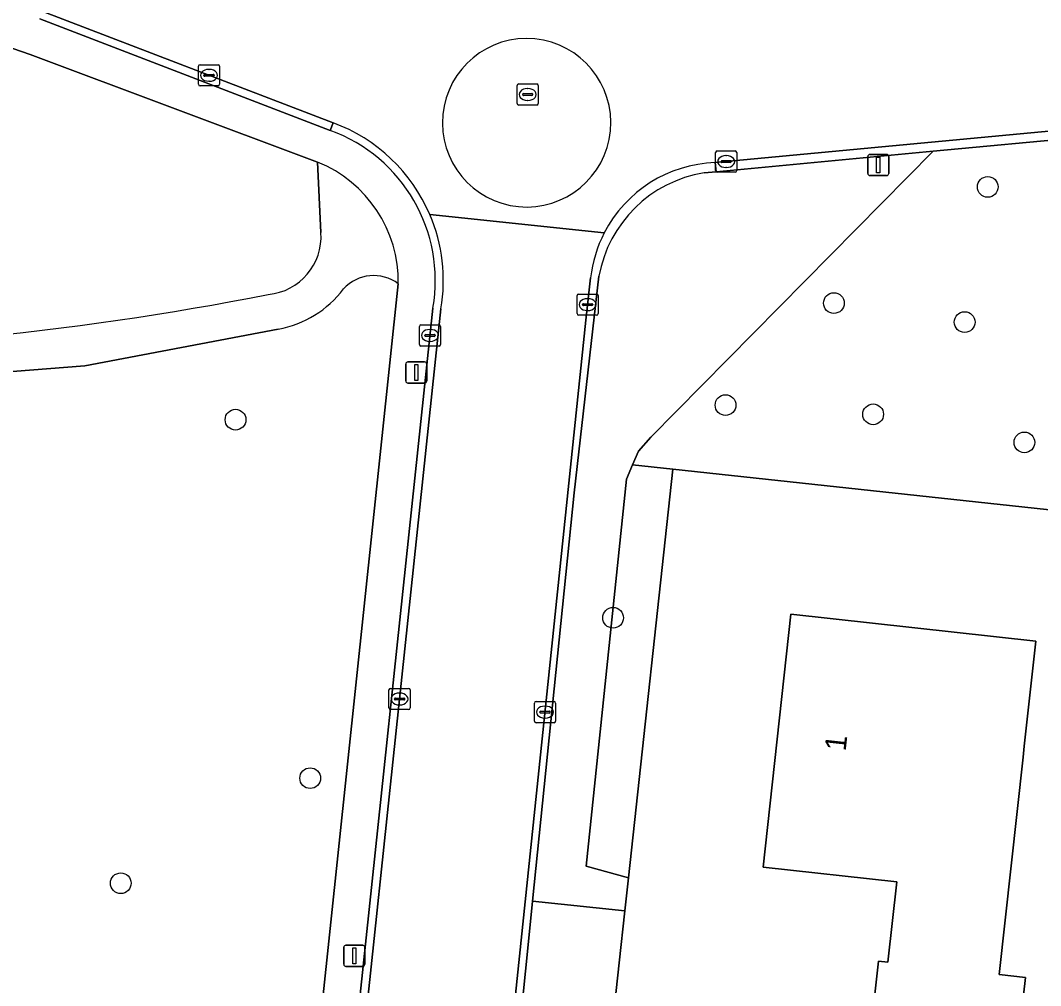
# Model space of a CAD drawing. Extents: x 162156 to 163172, y 378995 to 380779.
# Drawn here: x 162275.37 to 162323.55, y 380586.66 to 380632.25 of the extents above; entities that cross this region are included whole.
import ezdxf

# ---------------------------------------------------------------- set-up
doc = ezdxf.new("R2010")
doc.units = 0
for name, color, linetype in [('IMGEO_Boom', 7, 'Continuous'), ('IMGEO_Erf', 7, 'Continuous'), ('IMGEO_Gemengd_bos', 7, 'Continuous'), ('IMGEO_Groenvoorziening', 7, 'Continuous'), ('IMGEO_Kolk', 7, 'Continuous'), ('IMGEO_Lichtmast', 7, 'Continuous'), ('IMGEO_Pand', 7, 'Continuous'), ('IMGEO_Pand_nummerreeks', 7, 'Continuous'), ('IMGEO_Rijbaan_lokaal_gesloten', 7, 'Continuous'), ('IMGEO_Rijbaan_lokaal_open', 7, 'Continuous'), ('IMGEO_Rioolput', 7, 'Continuous'), ('IMGEO_Voetpad_halfverhard', 7, 'Continuous'), ('IMGEO_Voetpad_open', 7, 'Continuous')]:
    doc.layers.add(name, color=color, linetype=linetype)

msp = doc.modelspace()

# ---------------------------------------------------------------- linework, layer by layer
at = {"layer": 'IMGEO_Boom'}
for centre in [(162321.052, 380624.382), (162313.788, 380618.894), (162319.962, 380617.996), (162308.671, 380614.076), (162315.641, 380613.64), (162285.532, 380613.387), (162322.783, 380612.315), (162303.361, 380604.03), (162289.058, 380596.455), (162280.113, 380591.494)]:
    msp.add_circle(centre, 0.489, dxfattribs=at)
at = {"layer": 'IMGEO_Erf'}
for points in [[(162337.095, 380607.712), (162306.19, 380611.044), (162304.083, 380591.744), (162303.914, 380590.185), (162303.648, 380587.741), (162302.936, 380581.196), (162302.54, 380577.56), (162302.42, 380576.453), (162302.323, 380575.563), (162301.767, 380570.453), (162301.675, 380569.606), (162300.95, 380562.944), (162300.624, 380559.945), (162300.384, 380557.742), (162299.968, 380553.918), (162299.151, 380546.402), (162298.369, 380539.218)], [(162315.421, 380583.574), (162315.887, 380587.806), (162316.336, 380587.757), (162316.753, 380591.553), (162310.441, 380592.247), (162311.756, 380604.202), (162323.321, 380602.93), (162322.774, 380597.961), (162322.718, 380597.452), (162321.587, 380587.179), (162322.831, 380587.042), (162322.371, 380582.864)]]:
    msp.add_lwpolyline(points, dxfattribs=at)
at = {"layer": 'IMGEO_Gemengd_bos'}
for points in [[(162289.41, 380625.549), (162275.842, 380630.638), (162266.173, 380633.985), (162256.302, 380628.128), (162256.194, 380621.615), (162258.433, 380616.664)], [(162289.563, 380622.229), (162289.41, 380625.549)]]:
    msp.add_lwpolyline(points, dxfattribs=at)
for centre, radius, start, end in [((162286.837, 380622.028), 2.734, 275.0455, 4.2118), ((162260.173, 380754.449), 137.796, 269.27655, 281.2591)]:
    msp.add_arc(centre, radius, start, end, dxfattribs=at)
at = {"layer": 'IMGEO_Groenvoorziening'}
for points in [[(162325.57, 380626.732), (162318.483, 380626.064), (162305.138, 380612.567), (162304.556, 380611.905), (162304.277, 380611.251), (162306.19, 380611.044), (162337.095, 380607.712), (162338.841, 380624.519), (162339.039, 380626.343), (162337.938, 380625.997), (162337.051, 380625.119), (162330.857, 380624.636), (162329.764, 380627.128), (162328.269, 380626.987), (162327.276, 380618.196), (162332.843, 380617.611), (162332.496, 380614.313), (162331.689, 380614.398), (162327.07, 380614.906), (162324.561, 380615.16)], [(162304.083, 380591.744), (162306.19, 380611.044), (162304.277, 380611.251), (162303.987, 380610.571), (162302.083, 380592.294)]]:
    msp.add_lwpolyline(points, close=True, dxfattribs=at)
for points in [[(162302.695, 380620.164), (162301.518, 380609.937), (162299.562, 380590.653), (162303.914, 380590.185), (162304.083, 380591.744), (162302.083, 380592.294), (162303.987, 380610.571), (162304.277, 380611.251), (162304.556, 380611.905), (162305.138, 380612.567), (162318.483, 380626.064)], [(162318.483, 380626.064), (162308.221, 380625.096), (162307.66, 380625.043)], [(162283.978, 380532.196), (162293.218, 380619.805)], [(162287.548, 380617.667), (162278.42, 380615.932), (162268.567, 380615.161), (162259.146, 380615.166), (162255.478, 380612.381), (162253.846, 380590.319), (162253.137, 380572.056), (162253.239, 380555.266), (162254.236, 380547.456), (162257.522, 380535.546)]]:
    msp.add_lwpolyline(points, dxfattribs=at)
for centre, radius, start, end in [((162308.615, 380619.105), 6.014, 99.1377, 169.8613), ((162292.057, 380618.274), 1.922, 52.8329, 137.8595), ((162286.668, 380622.554), 4.966, 280.2056, 322.9596)]:
    msp.add_arc(centre, radius, start, end, dxfattribs=at)
at = {"layer": 'IMGEO_Kolk'}
for p, q in [((162283.781, 380629.227), (162283.781, 380630.079)), ((162283.856, 380630.153), (162284.708, 380630.153)), ((162284.269, 380629.933), (162284.294, 380629.933)), ((162284.782, 380630.079), (162284.782, 380629.227)), ((162284.04, 380629.647), (162284.04, 380629.659)), ((162284.478, 380629.61), (162284.08, 380629.61)), ((162284.083, 380629.696), (162284.481, 380629.696)), ((162284.292, 380629.373), (162284.267, 380629.373)), ((162284.524, 380629.659), (162284.524, 380629.647)), ((162284.708, 380629.153), (162283.856, 380629.153)), ((162308.201, 380625.152), (162308.201, 380626.004)), ((162308.276, 380626.078), (162309.128, 380626.078)), ((162309.202, 380626.004), (162309.202, 380625.152)), ((162308.46, 380625.572), (162308.46, 380625.584)), ((162308.898, 380625.535), (162308.5, 380625.535)), ((162308.503, 380625.621), (162308.901, 380625.621)), ((162308.689, 380625.858), (162308.714, 380625.858)), ((162308.944, 380625.584), (162308.944, 380625.572)), ((162309.128, 380625.078), (162308.276, 380625.078)), ((162308.712, 380625.298), (162308.687, 380625.298)), ((162301.657, 380618.396), (162301.657, 380619.248)), ((162301.732, 380619.322), (162302.584, 380619.322)), ((162302.658, 380619.248), (162302.658, 380618.396)), ((162301.916, 380618.816), (162301.916, 380618.828)), ((162302.354, 380618.779), (162301.956, 380618.779)), ((162301.959, 380618.865), (162302.357, 380618.865)), ((162302.145, 380619.102), (162302.17, 380619.102)), ((162302.4, 380618.828), (162302.4, 380618.816)), ((162302.584, 380618.322), (162301.732, 380618.322)), ((162302.168, 380618.542), (162302.143, 380618.542)), ((162294.214, 380616.94), (162294.214, 380617.792)), ((162294.289, 380617.866), (162295.141, 380617.866)), ((162295.215, 380617.792), (162295.215, 380616.94)), ((162294.473, 380617.36), (162294.473, 380617.372)), ((162294.911, 380617.323), (162294.513, 380617.323)), ((162294.516, 380617.409), (162294.914, 380617.409)), ((162294.702, 380617.646), (162294.727, 380617.646)), ((162294.957, 380617.372), (162294.957, 380617.36)), ((162295.141, 380616.866), (162294.289, 380616.866)), ((162294.725, 380617.086), (162294.7, 380617.086)), ((162292.778, 380599.77), (162292.778, 380600.622)), ((162292.853, 380600.696), (162293.705, 380600.696)), ((162293.266, 380600.476), (162293.291, 380600.476)), ((162293.779, 380600.622), (162293.779, 380599.77)), ((162293.037, 380600.19), (162293.037, 380600.202)), ((162293.475, 380600.153), (162293.077, 380600.153)), ((162293.08, 380600.239), (162293.478, 380600.239)), ((162293.289, 380599.916), (162293.264, 380599.916)), ((162293.521, 380600.202), (162293.521, 380600.19)), ((162299.646, 380599.15), (162299.646, 380600.002)), ((162299.721, 380600.076), (162300.573, 380600.076)), ((162300.647, 380600.002), (162300.647, 380599.15)), ((162293.705, 380599.696), (162292.853, 380599.696)), ((162299.905, 380599.57), (162299.905, 380599.582)), ((162300.343, 380599.533), (162299.945, 380599.533)), ((162299.948, 380599.619), (162300.346, 380599.619)), ((162300.134, 380599.856), (162300.159, 380599.856)), ((162300.389, 380599.582), (162300.389, 380599.57)), ((162300.573, 380599.076), (162299.721, 380599.076)), ((162300.157, 380599.296), (162300.132, 380599.296))]:
    msp.add_line(p, q, dxfattribs=at)
for points in [[(162283.781, 380629.227), (162283.781, 380630.079)], [(162283.856, 380630.153), (162284.708, 380630.153)], [(162284.782, 380630.079), (162284.782, 380629.227)], [(162284.708, 380629.153), (162283.856, 380629.153)], [(162308.201, 380625.152), (162308.201, 380626.004)], [(162308.276, 380626.078), (162309.128, 380626.078)], [(162309.202, 380626.004), (162309.202, 380625.152)], [(162309.128, 380625.078), (162308.276, 380625.078)], [(162301.657, 380618.396), (162301.657, 380619.248)], [(162301.732, 380619.322), (162302.584, 380619.322)], [(162302.658, 380619.248), (162302.658, 380618.396)], [(162302.584, 380618.322), (162301.732, 380618.322)], [(162294.214, 380616.94), (162294.214, 380617.792)], [(162294.289, 380617.866), (162295.141, 380617.866)], [(162295.215, 380617.792), (162295.215, 380616.94)], [(162295.141, 380616.866), (162294.289, 380616.866)], [(162292.778, 380599.77), (162292.778, 380600.622)], [(162292.853, 380600.696), (162293.705, 380600.696)], [(162293.779, 380600.622), (162293.779, 380599.77)], [(162299.646, 380599.15), (162299.646, 380600.002)], [(162299.721, 380600.076), (162300.573, 380600.076)], [(162300.647, 380600.002), (162300.647, 380599.15)], [(162293.705, 380599.696), (162292.853, 380599.696)], [(162300.573, 380599.076), (162299.721, 380599.076)]]:
    msp.add_lwpolyline(points, dxfattribs=at)
for centre, radius, start, end in [((162283.858, 380630.077), 0.0765, 91.552, 178.448), ((162283.858, 380630.077), 0.0765, 91.552, 178.448), ((162284.706, 380630.077), 0.0765, 1.552, 88.448), ((162284.706, 380630.077), 0.0765, 1.552, 88.448), ((162284.08, 380629.656), 0.0403, 85.8775, 175.7526), ((162284.077, 380629.646), 0.0366, 178.938, 274.7102), ((162284.481, 380629.653), 0.043, 264.8664, 352.4533), ((162284.485, 380629.658), 0.0386, 1.7309, 96.639), ((162283.858, 380629.229), 0.0765, 181.552, 268.448), ((162283.858, 380629.229), 0.0765, 181.552, 268.448), ((162284.706, 380629.229), 0.0765, 271.552, 358.448), ((162284.706, 380629.229), 0.0765, 271.552, 358.448), ((162308.278, 380626.002), 0.0765, 91.552, 178.448), ((162308.278, 380626.002), 0.0765, 91.552, 178.448), ((162309.126, 380626.002), 0.0765, 1.552, 88.448), ((162309.126, 380626.002), 0.0765, 1.552, 88.448), ((162308.5, 380625.581), 0.0403, 85.8775, 175.7526), ((162308.497, 380625.571), 0.0366, 178.938, 274.7102), ((162308.901, 380625.578), 0.043, 264.8664, 352.4533), ((162308.905, 380625.583), 0.0386, 1.7309, 96.639), ((162308.278, 380625.154), 0.0765, 181.552, 268.448), ((162308.278, 380625.154), 0.0765, 181.552, 268.448), ((162309.126, 380625.154), 0.0765, 271.552, 358.448), ((162309.126, 380625.154), 0.0765, 271.552, 358.448), ((162301.734, 380619.246), 0.0765, 91.552, 178.448), ((162301.734, 380619.246), 0.0765, 91.552, 178.448), ((162302.582, 380619.246), 0.0765, 1.552, 88.448), ((162302.582, 380619.246), 0.0765, 1.552, 88.448), ((162301.956, 380618.825), 0.0403, 85.8775, 175.7526), ((162301.953, 380618.815), 0.0366, 178.938, 274.7102), ((162302.357, 380618.822), 0.043, 264.8664, 352.4533), ((162302.361, 380618.827), 0.0386, 1.7309, 96.639), ((162301.734, 380618.398), 0.0765, 181.552, 268.448), ((162301.734, 380618.398), 0.0765, 181.552, 268.448), ((162302.582, 380618.398), 0.0765, 271.552, 358.448), ((162302.582, 380618.398), 0.0765, 271.552, 358.448), ((162294.291, 380617.79), 0.0765, 91.552, 178.448), ((162294.291, 380617.79), 0.0765, 91.552, 178.448), ((162295.139, 380617.79), 0.0765, 1.552, 88.448), ((162295.139, 380617.79), 0.0765, 1.552, 88.448), ((162294.513, 380617.369), 0.0403, 85.8775, 175.7526), ((162294.51, 380617.359), 0.0366, 178.938, 274.7102), ((162294.914, 380617.366), 0.043, 264.8664, 352.4533), ((162294.918, 380617.371), 0.0386, 1.7309, 96.639), ((162294.291, 380616.942), 0.0765, 181.552, 268.448), ((162294.291, 380616.942), 0.0765, 181.552, 268.448), ((162295.139, 380616.942), 0.0765, 271.552, 358.448), ((162295.139, 380616.942), 0.0765, 271.552, 358.448), ((162292.855, 380600.62), 0.0765, 91.552, 178.448), ((162292.855, 380600.62), 0.0765, 91.552, 178.448), ((162293.703, 380600.62), 0.0765, 1.552, 88.448), ((162293.703, 380600.62), 0.0765, 1.552, 88.448), ((162293.077, 380600.199), 0.0403, 85.8775, 175.7526), ((162293.074, 380600.189), 0.0366, 178.938, 274.7102), ((162293.478, 380600.196), 0.043, 264.8664, 352.4533), ((162293.482, 380600.201), 0.0386, 1.7309, 96.639), ((162299.723, 380600), 0.0765, 91.552, 178.448), ((162299.723, 380600), 0.0765, 91.552, 178.448), ((162300.571, 380600), 0.0765, 1.552, 88.448), ((162300.571, 380600), 0.0765, 1.552, 88.448), ((162292.855, 380599.772), 0.0765, 181.552, 268.448), ((162292.855, 380599.772), 0.0765, 181.552, 268.448), ((162293.703, 380599.772), 0.0765, 271.552, 358.448), ((162293.703, 380599.772), 0.0765, 271.552, 358.448), ((162299.945, 380599.579), 0.0403, 85.8775, 175.7526), ((162299.942, 380599.569), 0.0366, 178.938, 274.7102), ((162300.346, 380599.576), 0.043, 264.8664, 352.4533), ((162300.35, 380599.581), 0.0386, 1.7309, 96.639), ((162299.723, 380599.152), 0.0765, 181.552, 268.448), ((162299.723, 380599.152), 0.0765, 181.552, 268.448), ((162300.571, 380599.152), 0.0765, 271.552, 358.448), ((162300.571, 380599.152), 0.0765, 271.552, 358.448)]:
    msp.add_arc(centre, radius, start, end, dxfattribs=at)
for centre, major_axis, ratio, start_param, end_param in [((162284.268, 380629.653), (-0.387, 0.002), 0.722429, 4.712389, 7.853982), ((162284.293, 380629.653), (-0.39, 0.002), 0.717154, 1.570796, 4.712389), ((162308.688, 380625.578), (-0.387, 0.002), 0.722429, 4.712389, 7.853982), ((162308.713, 380625.578), (-0.39, 0.002), 0.717154, 1.570796, 4.712389), ((162302.144, 380618.822), (-0.387, 0.002), 0.722429, 4.712389, 7.853982), ((162302.169, 380618.822), (-0.39, 0.002), 0.717154, 1.570796, 4.712389), ((162294.701, 380617.366), (-0.387, 0.002), 0.722429, 4.712389, 7.853982), ((162294.726, 380617.366), (-0.39, 0.002), 0.717154, 1.570796, 4.712389), ((162293.265, 380600.196), (-0.387, 0.002), 0.722429, 4.712389, 7.853982), ((162293.29, 380600.196), (-0.39, 0.002), 0.717154, 1.570796, 4.712389), ((162300.133, 380599.576), (-0.387, 0.002), 0.722429, 4.712389, 7.853982), ((162300.158, 380599.576), (-0.39, 0.002), 0.717154, 1.570796, 4.712389)]:
    msp.add_ellipse(centre, major_axis=major_axis, ratio=ratio, start_param=start_param, end_param=end_param, dxfattribs=at)
at = {"layer": 'IMGEO_Lichtmast'}
for p, q in [((162315.386, 380625.015), (162315.386, 380625.815)), ((162315.386, 380625.815), (162315.386, 380625.015)), ((162315.486, 380625.915), (162316.276, 380625.915)), ((162316.276, 380625.915), (162315.486, 380625.915)), ((162316.376, 380625.815), (162316.376, 380625.015)), ((162316.376, 380625.015), (162316.376, 380625.815)), ((162316.276, 380624.915), (162315.486, 380624.915)), ((162315.486, 380624.915), (162316.276, 380624.915)), ((162293.572, 380615.215), (162293.572, 380616.015)), ((162293.572, 380616.015), (162293.572, 380615.215)), ((162293.672, 380616.115), (162294.462, 380616.115)), ((162294.462, 380616.115), (162293.672, 380616.115)), ((162294.562, 380616.015), (162294.562, 380615.215)), ((162294.562, 380615.215), (162294.562, 380616.015)), ((162294.462, 380615.115), (162293.672, 380615.115)), ((162293.672, 380615.115), (162294.462, 380615.115)), ((162290.646, 380587.667), (162290.646, 380588.467)), ((162290.646, 380588.467), (162290.646, 380587.667)), ((162290.746, 380588.567), (162291.536, 380588.567)), ((162291.536, 380588.567), (162290.746, 380588.567)), ((162291.636, 380588.467), (162291.636, 380587.667)), ((162291.636, 380587.667), (162291.636, 380588.467)), ((162291.536, 380587.567), (162290.746, 380587.567)), ((162290.746, 380587.567), (162291.536, 380587.567))]:
    msp.add_line(p, q, dxfattribs=at)
for points in [[(162315.806, 380625.79), (162315.956, 380625.79), (162315.956, 380625.04), (162315.806, 380625.04), (162315.806, 380625.79)], [(162293.992, 380615.99), (162294.142, 380615.99), (162294.142, 380615.24), (162293.992, 380615.24), (162293.992, 380615.99)], [(162291.066, 380588.442), (162291.216, 380588.442), (162291.216, 380587.692), (162291.066, 380587.692), (162291.066, 380588.442)]]:
    msp.add_lwpolyline(points, dxfattribs=at)
for centre, start, end in [((162315.486, 380625.815), 90, 180), ((162315.486, 380625.815), 90, 180), ((162316.276, 380625.815), 0, 90), ((162316.276, 380625.815), 360, 90), ((162315.486, 380625.015), 180, 270), ((162315.486, 380625.015), 180, 270), ((162316.276, 380625.015), 270, 0), ((162316.276, 380625.015), 270, 0), ((162293.672, 380616.015), 90, 180), ((162293.672, 380616.015), 90, 180), ((162294.462, 380616.015), 0, 90), ((162294.462, 380616.015), 360, 90), ((162293.672, 380615.215), 180, 270), ((162293.672, 380615.215), 180, 270), ((162294.462, 380615.215), 270, 0), ((162294.462, 380615.215), 270, 0), ((162290.746, 380588.467), 90, 180), ((162290.746, 380588.467), 90, 180), ((162291.536, 380588.467), 0, 90), ((162291.536, 380588.467), 360, 90), ((162290.746, 380587.667), 180, 270), ((162290.746, 380587.667), 180, 270), ((162291.536, 380587.667), 270, 0), ((162291.536, 380587.667), 270, 0)]:
    msp.add_arc(centre, 0.1, start, end, dxfattribs=at)
at = {"layer": 'IMGEO_Pand'}
msp.add_lwpolyline([(162322.371, 380582.864), (162322.831, 380587.042), (162321.587, 380587.179), (162322.718, 380597.452), (162322.774, 380597.961), (162323.321, 380602.93), (162311.756, 380604.202), (162310.441, 380592.247), (162316.753, 380591.553), (162316.336, 380587.757), (162315.887, 380587.806), (162315.421, 380583.574)], close=True, dxfattribs=at)
at = {"layer": 'IMGEO_Rijbaan_lokaal_gesloten'}
for points in [[(162308.18, 380625.53), (162364.95, 380630.872), (162415.859, 380635.682), (162437.427, 380637.652)], [(162276.432, 380632.668), (162290.141, 380627.405)], [(162294.71, 380623.071), (162302.945, 380622.215)], [(162302.945, 380622.215), (162294.71, 380623.071)], [(162292.56, 380528.03), (162293.721, 380538.975), (162298.145, 380580.349), (162302.073, 380618.08), (162302.301, 380620.086)], [(162295.231, 380618.617), (162283.691, 380509.63), (162282.669, 380500), (162281.641, 380490.186), (162281.35, 380487.41), (162281.282, 380486.77), (162280.599, 380480.352), (162279.822, 380472.998)]]:
    msp.add_lwpolyline(points, dxfattribs=at)
msp.add_lwpolyline([(162437.074, 380637.227), (162437.462, 380637.263), (162437.427, 380637.652), (162415.859, 380635.682), (162364.95, 380630.872), (162308.18, 380625.53), (162308.221, 380625.096), (162318.483, 380626.064), (162325.57, 380626.732), (162328.269, 380626.987), (162329.764, 380627.128), (162364.046, 380630.361), (162364.931, 380630.444), (162365.42, 380630.567), (162371.399, 380631.11), (162371.841, 380631.104), (162372.405, 380631.16), (162388.242, 380632.742), (162429.631, 380636.541), (162431.034, 380636.67)], close=True, dxfattribs=at)
for centre, radius, start, end in [((162299.285, 380627.411), 3.981, 84.5124, 264.4616), ((162299.272, 380627.412), 3.981, 264.6536, 84.3204), ((162287.412, 380619.953), 7.936, 23.1354, 69.8886), ((162308.389, 380619.408), 6.125, 91.9596, 152.7275), ((162287.419, 380619.961), 7.926, 350.24, 23.1035), ((162308.358, 380619.416), 6.094, 152.6544, 173.6856)]:
    msp.add_arc(centre, radius, start, end, dxfattribs=at)
at = {"layer": 'IMGEO_Rijbaan_lokaal_open'}
for points in [[(162276.296, 380632.313), (162290.007, 380627.049), (162290.141, 380627.405), (162276.432, 380632.668)], [(162290.141, 380627.405), (162290.007, 380627.049)], [(162307.66, 380625.043), (162308.221, 380625.096), (162308.18, 380625.53)], [(162302.301, 380620.086), (162302.073, 380618.08), (162298.145, 380580.349), (162293.721, 380538.975), (162292.56, 380528.03), (162292.885, 380527.995), (162293.278, 380531.599), (162293.298, 380531.779), (162293.722, 380535.67), (162295.764, 380554.384), (162296.186, 380558.246), (162296.424, 380560.433), (162296.749, 380563.409), (162297.473, 380570.063), (162297.558, 380570.894), (162298.078, 380576.024), (162298.179, 380577.023), (162298.645, 380581.609), (162299.32, 380588.269), (162299.562, 380590.653), (162301.518, 380609.937), (162302.695, 380620.164)], [(162294.853, 380618.658), (162282.29, 380500), (162281.985, 380496.996), (162281.299, 380490.222), (162281.641, 380490.186), (162282.669, 380500), (162283.691, 380509.63), (162295.231, 380618.617)]]:
    msp.add_lwpolyline(points, dxfattribs=at)
for centre, radius, start, end in [((162299.285, 380627.411), 3.981, 84.5124, 264.4616), ((162299.272, 380627.412), 3.981, 264.6536, 84.3204), ((162287.412, 380619.953), 7.936, 23.1354, 69.8886), ((162287.416, 380619.958), 7.55, 350.0875, 69.9274), ((162308.389, 380619.408), 6.125, 91.9596, 152.7275), ((162308.615, 380619.105), 6.014, 99.1377, 169.8613), ((162287.419, 380619.961), 7.926, 350.24, 23.1035), ((162308.358, 380619.416), 6.094, 152.6544, 173.6856)]:
    msp.add_arc(centre, radius, start, end, dxfattribs=at)
at = {"layer": 'IMGEO_Rioolput'}
for p, q in [((162298.829, 380628.321), (162298.829, 380629.173)), ((162298.904, 380629.247), (162299.756, 380629.247)), ((162299.317, 380629.027), (162299.342, 380629.027)), ((162299.83, 380629.173), (162299.83, 380628.321)), ((162299.088, 380628.741), (162299.088, 380628.753)), ((162299.526, 380628.704), (162299.128, 380628.704)), ((162299.131, 380628.79), (162299.529, 380628.79)), ((162299.34, 380628.467), (162299.315, 380628.467)), ((162299.572, 380628.753), (162299.572, 380628.741)), ((162299.756, 380628.247), (162298.904, 380628.247))]:
    msp.add_line(p, q, dxfattribs=at)
for points in [[(162298.829, 380628.321), (162298.829, 380629.173)], [(162298.904, 380629.247), (162299.756, 380629.247)], [(162299.83, 380629.173), (162299.83, 380628.321)], [(162299.756, 380628.247), (162298.904, 380628.247)]]:
    msp.add_lwpolyline(points, dxfattribs=at)
for centre, radius, start, end in [((162298.906, 380629.171), 0.0765, 91.552, 178.448), ((162298.906, 380629.171), 0.0765, 91.552, 178.448), ((162299.754, 380629.171), 0.0765, 1.552, 88.448), ((162299.754, 380629.171), 0.0765, 1.552, 88.448), ((162299.128, 380628.75), 0.0403, 85.8775, 175.7526), ((162299.125, 380628.74), 0.0366, 178.938, 274.7102), ((162299.529, 380628.747), 0.043, 264.8664, 352.4533), ((162299.533, 380628.752), 0.0386, 1.7309, 96.639), ((162298.906, 380628.323), 0.0765, 181.552, 268.448), ((162298.906, 380628.323), 0.0765, 181.552, 268.448), ((162299.754, 380628.323), 0.0765, 271.552, 358.448), ((162299.754, 380628.323), 0.0765, 271.552, 358.448)]:
    msp.add_arc(centre, radius, start, end, dxfattribs=at)
for centre, major_axis, ratio, start_param, end_param in [((162299.316, 380628.747), (-0.387, 0.002), 0.722429, 4.712389, 7.853982), ((162299.341, 380628.747), (-0.39, 0.002), 0.717154, 1.570796, 4.712389)]:
    msp.add_ellipse(centre, major_axis=major_axis, ratio=ratio, start_param=start_param, end_param=end_param, dxfattribs=at)
at = {"layer": 'IMGEO_Voetpad_halfverhard'}
for points in [[(162289.41, 380625.549), (162289.563, 380622.229)], [(162258.433, 380616.664), (162256.194, 380621.615), (162255.478, 380612.381), (162259.146, 380615.166), (162268.567, 380615.161), (162278.42, 380615.932)], [(162278.42, 380615.932), (162287.548, 380617.667)]]:
    msp.add_lwpolyline(points, dxfattribs=at)
for centre, radius, start, end in [((162287.132, 380619.904), 6.087, 359.0657, 68.0193), ((162286.837, 380622.028), 2.734, 275.0455, 4.2118), ((162292.057, 380618.274), 1.922, 52.8329, 137.8595), ((162260.173, 380754.449), 137.796, 269.27655, 281.2591), ((162286.668, 380622.554), 4.966, 280.2056, 322.9596)]:
    msp.add_arc(centre, radius, start, end, dxfattribs=at)
at = {"layer": 'IMGEO_Voetpad_open'}
for points in [[(162241.841, 380637.822), (162249.583, 380637.106), (162254.598, 380636.43), (162256.435, 380636.205), (162265.48, 380634.225), (162266.173, 380633.985), (162275.842, 380630.638), (162289.41, 380625.549)], [(162290.007, 380627.049), (162276.296, 380632.313)], [(162293.218, 380619.805), (162283.978, 380532.196), (162283.666, 380529.241), (162280.583, 380500), (162280.121, 380495.613)], [(162281.985, 380496.996), (162282.29, 380500), (162294.853, 380618.658)]]:
    msp.add_lwpolyline(points, dxfattribs=at)
msp.add_lwpolyline([(162303.648, 380587.741), (162303.914, 380590.185), (162299.562, 380590.653), (162299.32, 380588.269), (162298.645, 380581.609), (162302.936, 380581.196)], close=True, dxfattribs=at)
for centre, radius, start, end in [((162287.416, 380619.958), 7.55, 350.0875, 69.9274), ((162287.132, 380619.904), 6.087, 359.0657, 68.0193)]:
    msp.add_arc(centre, radius, start, end, dxfattribs=at)

# ---------------------------------------------------------------- texts
at = {"layer": 'IMGEO_Pand_nummerreeks'}
msp.add_text('1', height=1, rotation=83.7229, dxfattribs=at).set_placement((162314.341, 380597.705))

doc.saveas('drawing.dxf')
